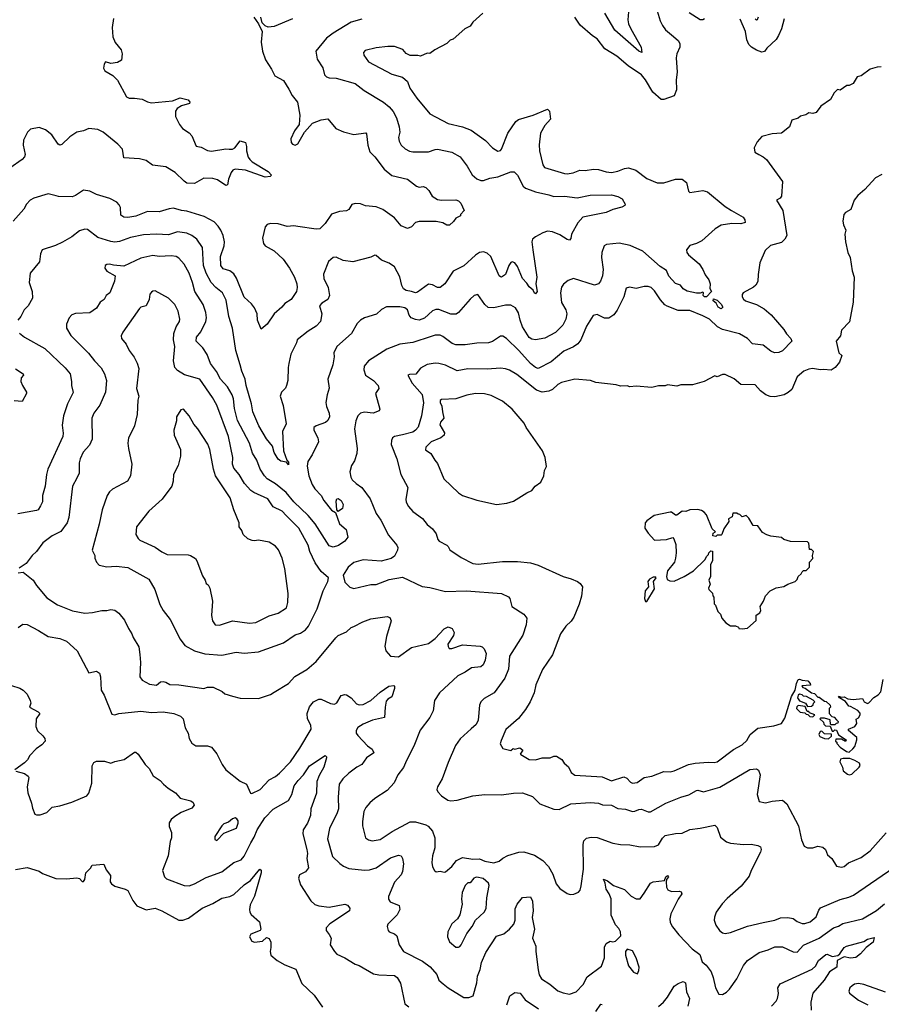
# Model space of a CAD drawing. Extents: x 1678759 to 1859541, y 384609 to 522867.
# Tile 399 of 466: x 1800937 to 1807530, y 449490 to 457026. Entities that reach past the tile are written whole.
import ezdxf

# ---------------------------------------------------------------- set-up
doc = ezdxf.new("R2010")
doc.units = 0

msp = doc.modelspace()

# ---------------------------------------------------------------- linework, layer by layer
at = {"layer": '0CON20XD'}
for points in [[(1804480, 457075), (1804403.6, 457006.4), (1804385, 456977.5), (1804343.9, 456956.1), (1804255, 456877.5), (1804231.7, 456868.3), (1804205, 456842.5), (1804113.9, 456796.1), (1804075, 456767.5), (1804055, 456770), (1804005, 456747.5), (1803983, 456753), (1803925, 456752.5), (1803895, 456767.5), (1803868.3, 456798.3), (1803805, 456821.2), (1803755, 456822), (1803665, 456810.6), (1803580, 456790), (1803568, 456775), (1803569.2, 456755), (1803605, 456704.4), (1803785, 456608.8), (1803866.1, 456586.1), (1803903.6, 456553.6), (1803922, 456502), (1803976.2, 456425), (1804074.6, 456304.6), (1804215, 456231.9), (1804325.4, 456205.4), (1804391.1, 456181.1), (1804502, 456102), (1804555, 456045.8), (1804595, 456019.2), (1804615, 456024.2), (1804625, 456036.2), (1804672.6, 456157.4), (1804732.2, 456247.8), (1804755, 456261.9), (1804865, 456294.3), (1804975, 456340), (1804990, 456325), (1804998, 456265), (1804955, 456216.2), (1804922.8, 456157.2), (1804911.4, 456068.6), (1804915, 456022.5), (1804939.4, 455915), (1804953.8, 455893.8), (1805105, 455847.9), (1805125, 455845.4), (1805173.3, 455855), (1805224.4, 455874.4), (1805265, 455870.6), (1805327.6, 455882.4), (1805365, 455880), (1805425, 455860.5), (1805465, 455855.5), (1805515, 455865.6), (1805565, 455887.5), (1805595, 455891.4), (1805651.2, 455875), (1805735, 455810), (1805815, 455777.1), (1805865, 455777.1), (1805955.5, 455804.5), (1806005, 455804.3), (1806039.3, 455779.3), (1806054.4, 455714.4), (1806064.3, 455704.3), (1806165, 455717.8), (1806199.4, 455709.4), (1806336, 455595), (1806382.5, 455565), (1806471.9, 455515), (1806486.7, 455495), (1806487.1, 455472.9), (1806456.2, 455463.8), (1806385, 455466.7), (1806305, 455453.8), (1806259.4, 455425), (1806157.6, 455332.4), (1806115, 455311.8), (1806065, 455297.8), (1806040, 455265), (1806043.1, 455243.1), (1806054.2, 455225), (1806136.5, 455156.5), (1806164.3, 455115), (1806182.5, 455072.5), (1806210, 455035), (1806221.2, 455005), (1806218.3, 454968.3), (1806230, 454945), (1806192.5, 454905), (1806177.5, 454905), (1806167.5, 454915), (1806170, 454935), (1806165, 454940), (1806145, 454932.5), (1806116, 454934), (1806045, 454948.6), (1806013.8, 454965), (1805993.3, 454993.3), (1805955, 455005.7), (1805905, 455061.9), (1805885.7, 455105.7), (1805837.2, 455137.2), (1805705.7, 455255)], [(1805814.2, 457095), (1805837.6, 457017.6), (1805855, 456981.2), (1805877.9, 456947.9), (1805925, 456911.2), (1805975, 456866.7), (1805988.8, 456845), (1805987.5, 456815), (1805964.7, 456765.3), (1805959.5, 456735), (1805969.1, 456625), (1805960.6, 456565), (1805962.1, 456487.9), (1805945, 456444.2), (1805865, 456415.6), (1805845, 456414.3), (1805781.4, 456471.4), (1805725.5, 456565), (1805695, 456604.4), (1805592.7, 456672.7), (1805505, 456745.8), (1805415, 456802), (1805355, 456880), (1805321.2, 456901.2), (1805226, 456985), (1805184.2, 457045)], [(1805594.6, 457085), (1805590.8, 457025), (1805595.4, 456995), (1805613.2, 456955), (1805692, 456815), (1805697.5, 456775), (1805675, 456784.3), (1805491.1, 456945), (1805415.3, 457075.2)], [(1806176.2, 457033.8), (1806165, 457025.8), (1806145, 457025.7), (1806058.7, 457078.7)], [(1801655.5, 457034.5), (1801645.5, 456965), (1801649.4, 456895), (1801668.3, 456851.7), (1801713.8, 456795), (1801722.5, 456765), (1801716.7, 456715), (1801685, 456697.5), (1801635, 456690), (1801595, 456702.5), (1801582.5, 456685), (1801577.5, 456655), (1801587.5, 456635), (1801649.1, 456599.1), (1801685, 456564), (1801755, 456434.3), (1801775, 456424.5), (1801815, 456426.2), (1801875, 456417.1), (1801916.3, 456396.3), (1801945, 456390), (1802105.5, 456404.5), (1802165, 456428), (1802225, 456412.5), (1802240, 456395), (1802237.5, 456385), (1802175, 456366), (1802141.2, 456345), (1802130, 456325), (1802129.2, 456285), (1802158.9, 456225), (1802184, 456194), (1802235, 456160), (1802255, 456138), (1802288.6, 456058.6), (1802325, 456049.4), (1802375, 456025.6), (1802405, 456020.6), (1802515, 456037.1), (1802540, 456035), (1802565.8, 456034.2), (1802584.1, 456045.9), (1802625, 456100), (1802666.2, 456086.2), (1802673.8, 456055), (1802671.7, 456021.7), (1802686.2, 455975), (1802698.8, 455955), (1802715, 455938), (1802838.8, 455865), (1802863.3, 455835), (1802853.9, 455826.1), (1802815, 455820), (1802664.1, 455874.1), (1802585, 455882), (1802567, 455873), (1802554.3, 455855.7), (1802534.3, 455805.7), (1802527.7, 455762.3), (1802515, 455757.5), (1802451.2, 455801.2), (1802415, 455810.8), (1802345, 455812), (1802275, 455772.5), (1802215, 455776), (1802195, 455788.8), (1802127.6, 455857.6), (1802055, 455898.5), (1801953, 455913), (1801905, 455947.1), (1801855, 455961.4), (1801735, 455967.5), (1801724, 456035), (1801687.5, 456072.5), (1801575, 456164.2), (1801534.2, 456185.8), (1801465, 456194.2), (1801425, 456176), (1801375, 456164), (1801319.7, 456130.3), (1801259.5, 456070.5), (1801245, 456066.7), (1801232.7, 456072.7), (1801182, 456145), (1801135, 456184.2), (1801085, 456200.8), (1801020.9, 456189.1), (1800996, 456165), (1800966, 456105), (1800962.5, 456065), (1800978.8, 455995), (1800975, 455977.5), (1800956.7, 455955), (1800861.5, 455888.5)], [(1802730, 457045), (1802764, 456994), (1802792, 456935), (1802783.8, 456855), (1802796, 456785), (1802818.3, 456718.3), (1802865, 456646.7), (1802888.8, 456595), (1802955, 456561.2), (1802995.6, 456495), (1803022.9, 456445), (1803061.9, 456395), (1803080.8, 456295), (1803076.7, 456225), (1803038.8, 456175), (1803012, 456115), (1803014, 456085), (1803025, 456073.3), (1803045, 456066.7), (1803065, 456076.7), (1803115.9, 456164.1), (1803177, 456233), (1803245, 456260), (1803295, 456266), (1803355, 456193.3), (1803415, 456168), (1803495, 456148.1), (1803585, 456160), (1803591.2, 456151.2), (1803600, 456065), (1803617.5, 456015), (1803655.4, 455975.4), (1803725, 455881.9), (1803785, 455832.7), (1803904.5, 455804.5), (1803972.4, 455752.4), (1803995, 455744.2), (1804025, 455748.8), (1804045, 455742), (1804068, 455718), (1804092.5, 455675), (1804135, 455649.2), (1804165, 455644.3), (1804275, 455647.1), (1804295, 455638.8), (1804312.3, 455622.3), (1804338.8, 455565), (1804310, 455535), (1804310, 455525), (1804275, 455507.5), (1804257.7, 455482.3), (1804225, 455453.8), (1804205, 455453.8), (1804175, 455472), (1804125, 455480.8), (1803995, 455481.9), (1803965, 455472.9), (1803935, 455440), (1803905, 455427.5), (1803855, 455448.8), (1803805, 455510), (1803715, 455573.6), (1803665, 455592.5), (1803582.5, 455602.5), (1803544.2, 455615.8), (1803505, 455620), (1803479.2, 455610.8), (1803455, 455574), (1803437.6, 455562.4), (1803385, 455558.8), (1803323.2, 455536.8), (1803275, 455466), (1803233.7, 455426.3), (1803205, 455422.2), (1803065, 455442), (1803035, 455448), (1802982.7, 455442.7), (1802915, 455464), (1802855, 455466.7), (1802831.7, 455458.3), (1802815, 455440), (1802796, 455355), (1802801.7, 455311.7), (1802816.7, 455295), (1802885, 455256), (1802953, 455193), (1803002.9, 455125), (1803041.1, 455055), (1803057.3, 455005), (1803059.5, 454975), (1803055.6, 454945), (1803015, 454884), (1802965, 454853.8), (1802944, 454825), (1802885, 454773.8), (1802830, 454695), (1802785, 454657.5), (1802756, 454726), (1802754.6, 454775), (1802735, 454820), (1802711.7, 454851.7), (1802655, 454902), (1802596.9, 455046.9), (1802575, 455081.9), (1802544.6, 455104.6), (1802495, 455117.8), (1802476.4, 455145), (1802474.5, 455214.5), (1802502.5, 455295), (1802505.4, 455325), (1802492.9, 455375), (1802475, 455415.8), (1802456.4, 455446.4), (1802425, 455477.8), (1802349.1, 455519.1), (1802215, 455561.5), (1802175, 455565.5), (1802115, 455582.5), (1802080.9, 455579.1), (1802003.8, 455556.2), (1801915, 455558.5), (1801825, 455522.7), (1801765, 455512.7), (1801735, 455514.4), (1801710.6, 455530.6), (1801708.3, 455588.3), (1801699.1, 455609.1), (1801679.3, 455629.3), (1801626.2, 455656.2), (1801525, 455689.1), (1801475, 455713.1), (1801425, 455722), (1801365, 455680), (1801339.1, 455670.9), (1801235, 455672.5), (1801215, 455678), (1801155, 455692), (1801045, 455658.8), (1801017.5, 455645), (1800990, 455615), (1800968, 455575), (1800886.9, 455485)], [(1803025, 457031.8), (1802885, 456973.3), (1802838.1, 456968.1), (1802815, 456978), (1802792.5, 457002.5), (1802781.1, 457045)], [(1803555, 457030.6), (1803473.1, 457006.9), (1803336, 456924), (1803285, 456885.6), (1803202, 456785), (1803214.4, 456724.4), (1803256.8, 456656.8), (1803270, 456605), (1803285, 456588), (1803305, 456580), (1803357.6, 456577.6), (1803505, 456536.7), (1803572, 456485), (1803720, 456395), (1803765, 456358.1), (1803795, 456322.9), (1803820.5, 456275), (1803841.9, 456205), (1803845.6, 456165), (1803835.7, 456125), (1803841.4, 456095), (1803855.8, 456065), (1803886.8, 456036.8), (1803920.3, 456020.3), (1803945, 456015.6), (1804065, 456013.3), (1804115, 456033.6), (1804135, 456035.5), (1804242.8, 456012.8), (1804306.9, 455976.9), (1804361.4, 455905), (1804398.9, 455838.9), (1804435, 455808.6), (1804465, 455795.6), (1804485, 455795.6), (1804535, 455813.6), (1804596.5, 455823.5), (1804695, 455862.2), (1804721.3, 455861.3), (1804746.6, 455836.6), (1804790.5, 455750.5), (1804806.6, 455736.6), (1804844, 455724)], [(1806786.4, 457033.6), (1806765.6, 456955), (1806744.5, 456905), (1806726.5, 456873.5), (1806655, 456809.1), (1806635, 456781.5), (1806615, 456778.5), (1806575, 456791.9), (1806535.4, 456815), (1806517.3, 456835), (1806501.5, 456871.5), (1806490, 456935), (1806450.8, 457030.9)], [(1806588.5, 457045), (1806581.2, 457025), (1806575, 457021.9), (1806565, 457032.9)], [(1807530, 456665), (1807497, 456663), (1807445, 456647.5), (1807375, 456597.5), (1807345, 456587.5), (1807315, 456537.5), (1807285, 456522.5), (1807265, 456522.5), (1807215, 456487.5), (1807195, 456492.5), (1807170, 456465), (1807141.2, 456415), (1807067.5, 456365), (1807032.5, 456315), (1807005, 456308.8), (1806975, 456312.5), (1806951.7, 456298.3), (1806912.3, 456287.7), (1806895, 456273.3), (1806845, 456257.5), (1806827.5, 456205), (1806765, 456157.5), (1806695, 456153.3), (1806615, 456132.5), (1806579.5, 456090.5), (1806556, 456045), (1806561.7, 456011.7), (1806592.9, 455992.9), (1806625, 455977.5), (1806652.5, 455955), (1806775, 455787.5), (1806765.6, 455674.4), (1806755, 455658.8), (1806727.5, 455645), (1806775.8, 455565), (1806806.7, 455375), (1806792.9, 455345), (1806765, 455320), (1806681.3, 455298.7), (1806640.2, 455259.8), (1806601.1, 455165), (1806586.9, 455075), (1806585, 455022.5), (1806568.8, 454995), (1806551.1, 454978.9), (1806472.5, 454935), (1806465, 454922.5), (1806464.4, 454905), (1806475, 454887.1), (1806492, 454875), (1806575, 454847.3), (1806632.6, 454812.6), (1806686.1, 454766.1), (1806785, 454653.8), (1806805, 454621.2), (1806838.8, 454585), (1806846, 454565), (1806775, 454492.5), (1806745, 454477.5), (1806713.6, 454476.4), (1806685, 454489.4), (1806625, 454534.6), (1806545, 454544.4), (1806505.7, 454585), (1806445, 454621.8), (1806313.7, 454653.7), (1806276.2, 454676.2), (1806215, 454733.5), (1806165, 454760), (1806065, 454799.1), (1805975, 454800), (1805892.4, 454832.4), (1805874, 454844), (1805840.5, 454880.5), (1805795, 454950), (1805768.8, 454975), (1805745, 454984.2), (1805715, 454984), (1805655, 454967.5), (1805602.3, 454977.7), (1805577.7, 454972.3), (1805559.4, 454905), (1805508.3, 454801.7), (1805484, 454766), (1805445, 454741.1), (1805412.2, 454742.2), (1805355, 454768.6), (1805325, 454762), (1805275, 454679.2), (1805231.5, 454575), (1805207.3, 454545), (1805175, 454521.2), (1805101.7, 454488.3), (1805005, 454406.4), (1804905, 454357.1), (1804885, 454363.6), (1804845, 454393.8), (1804756.2, 454495), (1804661.4, 454585), (1804635, 454602.5), (1804615, 454602.5), (1804555, 454562.9), (1804525, 454551.9), (1804435, 454548.9), (1804345, 454536.5), (1804275, 454538.5), (1804246.7, 454546.7), (1804175, 454602.2), (1804155, 454611.1), (1804115, 454611.1), (1804085, 454601.2)], [(1807535, 455840), (1807484.3, 455815.7), (1807403.8, 455725), (1807350.3, 455679.7), (1807322, 455645), (1807296, 455574), (1807255, 455550), (1807243.3, 455535), (1807236.2, 455485), (1807241.2, 455455), (1807258, 455415), (1807250, 455385), (1807256.7, 455325), (1807274.3, 455244.3), (1807291.2, 455205), (1807306.2, 455105), (1807322, 455055), (1807314, 454865), (1807285.9, 454714.1), (1807225, 454650), (1807217.5, 454605), (1807183.6, 454566.4), (1807204, 454475), (1807226.7, 454455), (1807210, 454405), (1807176.3, 454363.7), (1807145, 454342.5), (1807087.7, 454347.7), (1807065, 454345.8), (1807004.2, 454355.8), (1806975, 454351.2), (1806937.5, 454335), (1806886.4, 454293.6), (1806844.2, 454195.8), (1806817.9, 454172.1), (1806786.4, 454153.6), (1806715, 454139.5), (1806680.6, 454140.6), (1806645.6, 454155.6), (1806606.1, 454186.1), (1806565, 454230), (1806455, 454233.3), (1806405, 454277.5), (1806335, 454310), (1806315, 454310), (1806275, 454292.5), (1806255, 454300), (1806173.6, 454256.4), (1806085, 454230), (1805995, 454230), (1805965, 454220), (1805895, 454230), (1805875, 454223.3), (1805825, 454223.3), (1805775, 454210), (1805655, 454220), (1805605, 454216.7), (1805585, 454223.3), (1805535, 454220), (1805500.7, 454230.7), (1805345, 454250), (1805303.6, 454263.6), (1805185, 454274), (1805082.1, 454247.9), (1805055, 454232.5), (1805013.9, 454196.1), (1804985, 454183.1), (1804936, 454176), (1804890.6, 454190.6), (1804741.3, 454311.3), (1804685, 454343.3), (1804655, 454353.3), (1804615, 454357.8), (1804515, 454350), (1804365, 454352.7), (1804285, 454339.6), (1804195, 454381.1), (1804144.3, 454395.7), (1804115, 454397.1), (1804055, 454385.6), (1804005, 454359.4), (1803967.4, 454312.6), (1803918.8, 454311.2), (1803907.5, 454305), (1803939.5, 454245), (1804017.1, 454157.1), (1804026.6, 454093.4), (1804010.9, 453995), (1803985, 453906.2), (1803967, 453883), (1803945, 453869.4), (1803865, 453848.5), (1803805, 453835.5), (1803790, 453825), (1803781.4, 453805), (1803779.4, 453775), (1803821.9, 453665), (1803854.5, 453544.5), (1803906, 453445), (1803892, 453355), (1803895, 453332.5), (1803910.9, 453300.9), (1803945, 453261.2), (1804018.3, 453208.3), (1804055, 453161.2), (1804095, 453128.8), (1804125, 453090), (1804137, 453047), (1804146.2, 453035), (1804204.3, 453004.3), (1804216, 452995), (1804228.8, 452968.8), (1804315, 452908.8), (1804404.4, 452864.4), (1804445, 452858.6), (1804631.3, 452878.7), (1804745, 452878.1), (1804845, 452868.9), (1804905, 452850.6), (1805094.5, 452764.5), (1805157.5, 452747.5), (1805205.5, 452725.5), (1805225, 452711.2), (1805244, 452685), (1805236.6, 452613.4), (1805218.7, 452551.3), (1805177.9, 452452.1), (1805157, 452423), (1805116, 452385), (1805075.8, 452325), (1805012.9, 452165), (1804936.9, 452053.1), (1804887.5, 451935), (1804872.5, 451875), (1804844.3, 451805), (1804807.1, 451745), (1804753.7, 451676.3), (1804657, 451593), (1804622.3, 451507.7), (1804613.9, 451483.9), (1804635, 451447.5), (1804695, 451432.5), (1804713.6, 451446.4), (1804725, 451442.5), (1804765, 451452.5), (1804787.5, 451435), (1804767.5, 451405), (1804770.7, 451400.7), (1804835, 451363.3), (1804885, 451360), (1804934.1, 451375.9), (1804995, 451376.2), (1805025, 451390), (1805045, 451390), (1805085, 451363.3), (1805103.8, 451335), (1805136.8, 451306.8), (1805157.5, 451265), (1805185, 451243.1), (1805395, 451230.8), (1805465, 451200.8), (1805558.7, 451231.3), (1805581.7, 451221.7), (1805609.9, 451189.9), (1805625, 451181.3), (1805662.3, 451187.7), (1805715, 451225.6), (1805773.6, 451236.4), (1805865, 451270.6), (1805915, 451270), (1805945, 451276.4), (1806055, 451325.3), (1806105, 451335.3), (1806205, 451342), (1806249.8, 451340.2), (1806274.5, 451345.5), (1806399.3, 451440.7), (1806466.2, 451475), (1806500.5, 451509.5), (1806526.2, 451555), (1806585, 451603.8), (1806707.7, 451622.3), (1806765, 451640), (1806790.6, 451679.4), (1806843.8, 451845), (1806870, 451895), (1806880, 451945), (1806895, 451976), (1806905, 451978.8), (1806925, 451970), (1806966.7, 451965), (1806986.7, 451945), (1806987, 451933), (1806921.7, 451928.3), (1806930, 451915), (1806948.3, 451908.3), (1806995, 451872.5), (1807018.3, 451868.3), (1807045, 451840), (1807055, 451840), (1807095, 451810), (1807108.3, 451808.3), (1807138.3, 451778.3), (1807140, 451765), (1807130, 451755), (1807130, 451715), (1807151.7, 451691.7), (1807168.3, 451688.3), (1807188.3, 451668.3), (1807200, 451655), (1807198.3, 451641.7), (1807185, 451640), (1807175, 451630), (1807145, 451630), (1807140, 451635), (1807138.3, 451668.3), (1807095, 451680), (1807065, 451680), (1807060, 451675), (1807088.3, 451648.3), (1807090, 451635), (1807101.7, 451621.7), (1807138.3, 451618.3), (1807155, 451580), (1807165, 451580), (1807175, 451590), (1807188.3, 451588.3), (1807201.7, 451551.7), (1807260, 451515), (1807255, 451502.5), (1807225, 451520), (1807181.7, 451518.3), (1807180, 451505), (1807190, 451495), (1807190, 451485), (1807215, 451457.5), (1807262.5, 451425), (1807285, 451420), (1807312.5, 451445), (1807326.2, 451463.8), (1807342.5, 451515), (1807341.7, 451531.7), (1807280, 451585), (1807280, 451595), (1807327.5, 451615), (1807341.7, 451638.3), (1807338.3, 451671.7), (1807356.4, 451683.6), (1807367.5, 451705), (1807367, 451717), (1807349.3, 451739.3), (1807295, 451770), (1807281.7, 451771.7), (1807256.7, 451806.7), (1807210, 451835), (1807202.5, 451847.5), (1807225, 451840), (1807245, 451842.5), (1807275, 451827.5), (1807315, 451822.5), (1807385, 451830), (1807400, 451805), (1807425, 451792.5), (1807435, 451797.5), (1807471.7, 451838.3), (1807505, 451857.5), (1807525, 451882.5), (1807544, 451975)], [(1804844, 455724), (1804885, 455707.5), (1804985, 455686.7), (1805025, 455672.2), (1805105, 455676.4), (1805202.6, 455662.6), (1805303.2, 455683.2), (1805465, 455684.5), (1805512.8, 455672.8), (1805546.2, 455655), (1805568.8, 455615), (1805566.7, 455605), (1805545, 455591.2), (1805476.6, 455573.4), (1805425, 455551.4), (1805245.6, 455514.4), (1805207.9, 455472.1), (1805158.8, 455385), (1805155, 455350), (1805145, 455338.8), (1805125, 455342.9), (1805069.1, 455379.1), (1805015, 455402.7), (1804975, 455407.5), (1804938.8, 455395), (1804883.8, 455365), (1804861.2, 455345), (1804857.1, 455325), (1804864.6, 455264.6), (1804893.3, 455055), (1804885.8, 455005), (1804895.7, 454945), (1804885, 454927.5), (1804875, 454932.5), (1804866.7, 454955), (1804835, 454982), (1804818.8, 455008.8), (1804784.5, 455045), (1804745.9, 455135.9), (1804725, 455164.2), (1804705, 455172.5), (1804695, 455167.5), (1804680, 455145), (1804653.4, 455076.6), (1804625, 455056.2), (1804615, 455058), (1804605, 455066.2), (1804542.3, 455212.3), (1804515, 455240), (1804485, 455249.1), (1804456.7, 455243.3), (1804425.3, 455224.7), (1804335, 455142.5), (1804255, 455101.4), (1804190.8, 455005), (1804155, 454977.1), (1804135, 454975.7), (1804095, 454997.8), (1804065, 455001.5), (1803980.6, 454939.4), (1803965, 454935.7), (1803936.2, 454946.2), (1803895, 454952.2), (1803874.4, 454965), (1803860.8, 454990.8), (1803845, 455056.7), (1803804, 455135), (1803765, 455162.9), (1803705, 455185.8), (1803665, 455220), (1803655, 455223.3), (1803625, 455208), (1803485, 455172.2), (1803411.7, 455181.7), (1803359.3, 455209.3), (1803335, 455206.7), (1803300, 455175), (1803262.4, 455077.6), (1803265.6, 455045), (1803296.9, 454976.9), (1803307.7, 454915), (1803295.3, 454884.7), (1803248, 454855), (1803232, 454835), (1803250, 454775), (1803238.6, 454715), (1803205, 454679.2), (1803145, 454642.5), (1803060, 454575), (1803055, 454553.3), (1803011.5, 454465), (1802997.3, 454395), (1802991.2, 454365), (1802988.6, 454265), (1802978.6, 454225), (1802970, 454205), (1802940, 454175), (1802931.4, 454145), (1802952.2, 454072.2), (1802977, 453933), (1802948.9, 453875), (1802956, 453725), (1802980, 453655), (1802995, 453640), (1802995, 453620), (1802978.3, 453638.3), (1802935, 453646.2), (1802915, 453662.9), (1802885, 453714.3), (1802871, 453761), (1802825, 453817.1), (1802766.6, 453916.6), (1802720.8, 454025), (1802711.6, 454085), (1802670.5, 454225), (1802662, 454275), (1802637.3, 454335), (1802625.3, 454385.3), (1802590, 454495), (1802565.5, 454665), (1802537.7, 454755), (1802518.1, 454878.1), (1802488.9, 454935), (1802436.9, 454975), (1802403.1, 455015), (1802364.8, 455084.8), (1802344.7, 455145), (1802335, 455283.3), (1802291.9, 455345), (1802255, 455373.3), (1802215, 455391.8), (1802145, 455401.5), (1802075, 455379.2), (1801984.6, 455385.4), (1801885, 455379.6), (1801785, 455357.9), (1801701.5, 455328.5), (1801665, 455322.9), (1801635, 455328.2), (1801535, 455359.6), (1801455, 455420.6), (1801435, 455421.4), (1801395, 455410), (1801335, 455363.1), (1801265, 455324), (1801211.7, 455298.3), (1801110, 455265), (1801096.2, 455235), (1801088.3, 455171.7), (1801016.2, 455085), (1801010.8, 455015), (1801032, 454945), (1801034, 454895), (1801002.5, 454835), (1800971.4, 454805), (1800946, 454755), (1800923.2, 454726.8)], [(1805705.7, 455255), (1805607.4, 455297.4), (1805525, 455314.4), (1805426, 455306), (1805408.8, 455295), (1805391.4, 455245), (1805389.4, 455205), (1805402.2, 455115), (1805396.5, 455065), (1805382.5, 455025), (1805365, 455004.2), (1805335, 454993.3), (1805174.3, 455045.7), (1805135, 455029.2), (1805098.3, 455001.7), (1805082.4, 454977.6), (1805074.3, 454935), (1805082.6, 454862.6), (1805115.4, 454805.4), (1805124.4, 454775), (1805116.2, 454735), (1805091.9, 454688.1), (1805037.5, 454632.5), (1804955, 454587.5), (1804885, 454574.5), (1804855, 454580.5), (1804835, 454594.4), (1804785.4, 454675), (1804766.2, 454725), (1804753.5, 454783.5), (1804730.7, 454820.7), (1804695, 454841.9), (1804655, 454840.9), (1804565, 454819.6), (1804522.6, 454822.6), (1804495.3, 454845.3), (1804443.6, 454923.6), (1804415.8, 454914.2), (1804385, 454888), (1804295, 454785.8), (1804277.3, 454772.7), (1804235, 454772.7), (1804145, 454807.1), (1804121.4, 454808.6), (1804095, 454797.8), (1804035, 454741.8), (1803995, 454726.9), (1803965, 454730), (1803931.9, 454745), (1803917.9, 454765), (1803905.5, 454805), (1803885, 454821.1), (1803845, 454828.5), (1803745, 454828), (1803705, 454806.7), (1803667.7, 454772.3), (1803575, 454743.3), (1803545, 454726.2), (1803520.3, 454699.7), (1803477.1, 454622.9), (1803365, 454525.8), (1803340, 454475), (1803342.2, 454445), (1803334.4, 454385), (1803294, 454275), (1803304, 454205), (1803289.2, 454155), (1803280.8, 454095), (1803284.2, 454065), (1803304, 454015), (1803306.9, 453985), (1803295, 453958), (1803277.7, 453942.3), (1803205, 453918.1), (1803188, 453905), (1803187.1, 453885), (1803219.4, 453825), (1803223.1, 453795), (1803175.8, 453694.2), (1803143.1, 453645), (1803137.6, 453607.6), (1803148.5, 453535), (1803175, 453469.2), (1803196.1, 453436.1), (1803244, 453384), (1803264.4, 453345), (1803321.8, 453271.8), (1803353.6, 453253.6), (1803385, 453166.9), (1803435.8, 453125), (1803449.2, 453065), (1803425.6, 453035), (1803377.3, 453002.7), (1803335, 452987.5), (1803305, 452997.8), (1803196.8, 453166.8), (1803145, 453230), (1803035.3, 453335), (1802976, 453406), (1802895, 453472.8), (1802831.7, 453511.7), (1802809.6, 453535), (1802776.9, 453585), (1802752.9, 453655), (1802719.1, 453709.1), (1802695.4, 453785), (1802605, 453959.2), (1802581.3, 454051.3), (1802573.5, 454123.5), (1802563.8, 454155), (1802526.5, 454215), (1802473.5, 454275), (1802443.6, 454333.6), (1802397.5, 454395), (1802372.4, 454462.4), (1802339.4, 454515), (1802287.5, 454565), (1802290.8, 454595), (1802323.8, 454636.2), (1802361.5, 454715), (1802366.4, 454745), (1802360.9, 454785), (1802342.2, 454845), (1802276.2, 454945), (1802260.4, 455015), (1802232.9, 455085), (1802195, 455154.2), (1802155, 455201.4), (1802135, 455212.5), (1802095, 455219.5), (1802005, 455213.5), (1801955, 455220), (1801865, 455199.5), (1801735, 455140), (1801655, 455147.1), (1801625, 455155.8), (1801605, 455153.3), (1801590, 455145), (1801587.5, 455125), (1801605, 455100), (1801667.5, 455065), (1801663.8, 455025), (1801626.7, 454935), (1801600, 454915), (1801582.5, 454885), (1801553.8, 454865), (1801525, 454818.8), (1801475, 454783.3), (1801365, 454776.2), (1801335, 454766), (1801315.8, 454744.2), (1801295.8, 454695), (1801296, 454665), (1801328.3, 454608.3), (1801464.5, 454474.5), (1801510, 454415), (1801561.7, 454361.7), (1801585.8, 454315), (1801601.4, 454265), (1801594.4, 454175), (1801551.1, 454075), (1801505.7, 454015), (1801488.9, 453975), (1801492.2, 453815), (1801470.4, 453769.6), (1801423.1, 453715), (1801400, 453665), (1801393.1, 453635), (1801391.5, 453555), (1801375, 453516.2), (1801340, 453455), (1801313.1, 453215), (1801300.8, 453175), (1801252, 453108), (1801186.2, 453075), (1801115, 453022), (1801065.4, 452954.6), (1801032.5, 452925), (1800985.6, 452864.4), (1800933, 452827)], [(1802485, 452163.3), (1802594.3, 452184.3), (1802655, 452177.5), (1802765, 452186.9), (1802955, 452255.7), (1803045, 452317.8), (1803085, 452330.6), (1803123.6, 452356.4), (1803147.1, 452385), (1803212.3, 452517.7), (1803260, 452655), (1803295.8, 452725), (1803300, 452755), (1803245, 452802.9), (1803197.7, 452867.7), (1803158.2, 452955), (1803143.8, 453005), (1803072.7, 453135), (1802975, 453231.5), (1802944.7, 453264.7), (1802877.5, 453297.5), (1802835, 453358.9), (1802727.7, 453407.7), (1802705, 453423.5), (1802658.5, 453475), (1802615.5, 453545), (1802575, 453594.2), (1802566.4, 453625), (1802567.5, 453675), (1802535.4, 453835), (1802446.2, 454075), (1802413.7, 454133.6), (1802315, 454273.5), (1802197.8, 454307.8), (1802145, 454342.1), (1802125, 454364.4), (1802114.6, 454415), (1802125.2, 454525), (1802114.2, 454575), (1802116.7, 454625), (1802133.6, 454675), (1802159.1, 454715), (1802162.7, 454735), (1802148.9, 454795), (1802123.8, 454845), (1802076.7, 454895), (1801975, 454950), (1801955, 454948.8), (1801945, 454940), (1801934.2, 454925), (1801928.6, 454885), (1801905, 454836.7), (1801865, 454825.8), (1801855, 454816), (1801725.8, 454635), (1801714.3, 454605), (1801715.8, 454585), (1801753.1, 454543.1), (1801775.6, 454495), (1801814.1, 454444.1), (1801837, 454397), (1801847.7, 454355), (1801832.1, 454202.1), (1801848.1, 454145), (1801840, 454115), (1801835.7, 454005), (1801815, 453917.5), (1801785, 453853.8), (1801770.8, 453825), (1801765.8, 453785), (1801769.2, 453745), (1801795.8, 453625), (1801784.2, 453535), (1801762, 453495), (1801648.3, 453431.7), (1801625, 453412), (1801605.8, 453385), (1801568.1, 453275), (1801546.4, 453163.6), (1801490.8, 452965), (1801512, 452925), (1801512.5, 452905), (1801524, 452875), (1801545, 452851.2), (1801605, 452839.4), (1801675, 452843.1), (1801765, 452832), (1801925, 452742.5), (1801970.8, 452665), (1802009.1, 452549.1), (1802034, 452505), (1802088.6, 452435), (1802164.2, 452285), (1802201.2, 452235), (1802275, 452194.4), (1802353, 452173), (1802485, 452163.3)], [(1806305, 454813.1), (1806282.5, 454825), (1806267.5, 454857.5), (1806242.5, 454875), (1806245, 454890), (1806275, 454880), (1806305, 454848.8), (1806317.5, 454825), (1806305, 454813.1)], [(1800936.8, 454626.8), (1800973.8, 454595), (1801128.3, 454508.3), (1801285, 454361.9), (1801324.1, 454314.1), (1801333, 454257), (1801333.6, 454225), (1801347.2, 454172.8), (1801303.9, 454086.1), (1801273.1, 453995), (1801262.8, 453922.8), (1801270.3, 453860.3), (1801267.5, 453835), (1801151.4, 453585), (1801141.4, 453545), (1801133.1, 453455), (1801110.8, 453385), (1801110.8, 453335), (1801096.9, 453305), (1801077.5, 453275), (1801065, 453268.1), (1800923.3, 453245)], [(1804085, 454601.2), (1803945, 454555.6), (1803846.4, 454543.6), (1803745.4, 454504.6), (1803605, 454414.3), (1803574.2, 454375), (1803569.2, 454345), (1803584.2, 454305), (1803645, 454264.3), (1803680.8, 454225), (1803685.7, 454204.3), (1803660, 454165), (1803693.8, 454045), (1803686.6, 454033.4), (1803642.5, 454015), (1803575, 454021.8), (1803545, 454015.5), (1803525.6, 453995), (1803509.5, 453955), (1803499.4, 453895), (1803518.6, 453745), (1803517.5, 453705), (1803500, 453650), (1803476.7, 453615), (1803462.5, 453565), (1803470.8, 453525), (1803481.4, 453505), (1803510.6, 453475), (1803555, 453445.5), (1803618.6, 453358.6), (1803665, 453246.2), (1803700, 453195), (1803759.8, 453079.8), (1803822.5, 453005), (1803830.8, 452985), (1803829.2, 452965), (1803805, 452918.8), (1803778.3, 452901.7), (1803702.7, 452882.7), (1803565, 452891.4), (1803495, 452872.5), (1803451.4, 452835), (1803411.2, 452775), (1803425, 452720), (1803463.4, 452683.4), (1803495, 452672.5), (1803625, 452704), (1803665, 452704), (1803765, 452741.8), (1803865, 452759.4), (1804017.8, 452687.8), (1804075, 452680), (1804195, 452649.4), (1804355, 452655.6), (1804625, 452634), (1804677.7, 452607.7), (1804686.7, 452595), (1804702.5, 452535), (1804795, 452476), (1804818.6, 452445), (1804813.1, 452395), (1804786.5, 452315), (1804684.5, 452155), (1804676.9, 452055), (1804650, 451985), (1804566.6, 451873.4), (1804490.3, 451829.7), (1804464.5, 451805.5), (1804455, 451780), (1804444.3, 451665), (1804428.9, 451631.1), (1804392.7, 451597.3), (1804308.6, 451521.4), (1804270.6, 451469.4), (1804215, 451340), (1804170.6, 451215), (1804134, 451155), (1804130, 451135), (1804136, 451115), (1804165, 451084.2), (1804212.4, 451052.4), (1804235, 451047.1), (1804285, 451051.4), (1804403.6, 451086.4), (1804495, 451096.5), (1804625, 451091.9), (1804715, 451105.6), (1804785, 451107.1), (1804861.2, 451081.2), (1804917.5, 451025), (1805023.9, 450983.9), (1805065, 450980), (1805155, 451024.2), (1805305, 451035.6), (1805365, 451028.1), (1805396.8, 451016.8), (1805465, 451012.9), (1805515, 450988.1), (1805572.9, 450982.9), (1805625, 450965.8), (1805645, 450967.5), (1805675, 450982), (1805695, 450982.5), (1805745, 450962.9), (1805765, 450962.5), (1805881.1, 451028.9), (1805996.7, 451075), (1806057.8, 451092.2), (1806115, 451126.2), (1806125, 451128.8), (1806170, 451115), (1806295, 451151.9), (1806525, 451285.7), (1806575, 451291.2), (1806590.8, 451280.8), (1806604.2, 451245), (1806580, 451095), (1806595, 451041.2), (1806645, 451032.9), (1806695, 451045.7), (1806775, 451052), (1806805.8, 451025), (1806896, 450855), (1806919.5, 450749.5), (1806940.5, 450700.5), (1806966.4, 450686.4), (1807005, 450686.7), (1807045, 450700), (1807083.6, 450693.6), (1807102.5, 450675), (1807117.5, 450635), (1807152.5, 450605), (1807187, 450547), (1807225, 450538.8), (1807245, 450544.2), (1807277.8, 450572.2), (1807376.1, 450613.9), (1807445.4, 450664.6), (1807567.6, 450802.4)], [(1800905, 454354.2), (1800962.5, 454315), (1800966.7, 454305), (1800947.5, 454285), (1800947, 454257), (1800957.5, 454225), (1800990, 454175), (1800990, 454165), (1800957, 454103), (1800895, 454107.5)], [(1804585, 453314.2), (1804664.2, 453325.8), (1804715, 453340), (1804816.7, 453405), (1804856.6, 453423.4), (1804882, 453455), (1804924.3, 453485.7), (1804947.5, 453535), (1804954, 453575), (1804968, 453605), (1804958, 453675), (1804936.4, 453726.4), (1804812.5, 453905), (1804797.2, 453937.2), (1804705, 454045.8), (1804632, 454105), (1804545, 454150.6), (1804493.4, 454163.4), (1804425, 454165.6), (1804357.6, 454152.4), (1804275, 454124.3), (1804165, 454118), (1804155, 454110), (1804153.3, 454096.7), (1804166.7, 454066.7), (1804172.1, 454025), (1804181.6, 453975), (1804156.7, 453945), (1804153.1, 453925), (1804186.9, 453865), (1804185.9, 453845), (1804159.5, 453825), (1804084.6, 453795.4), (1804044.5, 453755), (1804043, 453733), (1804084, 453705), (1804112.5, 453655), (1804135, 453628.8), (1804182.1, 453512.1), (1804295, 453403.8), (1804325, 453384), (1804435, 453347.5), (1804585, 453314.2)], [(1802465, 452392.9), (1802565, 452425.7), (1802695, 452406.9), (1802745, 452412.5), (1802845, 452463.5), (1802915, 452483.1), (1802978, 452525), (1802990, 452565), (1802992.5, 452635), (1802965.8, 452825), (1802944.4, 452904.4), (1802918.7, 452968.7), (1802895.6, 452995.6), (1802845.9, 453025.9), (1802765, 453043.3), (1802735, 453036.7), (1802715, 453040), (1802681.7, 453051.7), (1802647.5, 453085), (1802637.5, 453115), (1802617.5, 453145), (1802616.7, 453175), (1802575.8, 453275), (1802547.5, 453365), (1802434.6, 453535), (1802419.6, 453585), (1802390.9, 453735), (1802376.1, 453776.1), (1802301.2, 453895), (1802269.5, 453929.5), (1802233.3, 453995), (1802190, 454045), (1802170.7, 454039.3), (1802137.5, 453985), (1802136.7, 453955), (1802116, 453885), (1802118.8, 453845), (1802167.1, 453735), (1802168.1, 453685), (1802150, 453615), (1802113.3, 453545), (1802111.2, 453495), (1802101.2, 453455), (1802028, 453355), (1801925.6, 453264.4), (1801832, 453145), (1801825.8, 453085), (1801842.5, 453055), (1801856.7, 453043.3), (1801975, 452988.6), (1802025, 452951.9), (1802065, 452932.9), (1802225, 452928.8), (1802245, 452923.8), (1802281.2, 452901.2), (1802293.3, 452885), (1802335, 452770), (1802356.7, 452736.7), (1802365, 452710), (1802379.3, 452699.3), (1802392.5, 452675), (1802412.5, 452575), (1802403.8, 452465), (1802412, 452425), (1802433.3, 452395), (1802465, 452392.9)], [(1803375, 453262.5), (1803364, 453274), (1803358.8, 453341.2), (1803365, 453357.5), (1803375, 453360), (1803396.7, 453345), (1803412.5, 453315), (1803407.5, 453285), (1803375, 453262.5)], [(1806465, 452362.5), (1806505, 452367.5), (1806572.5, 452427.5), (1806573, 452467), (1806600, 452485), (1806607.5, 452505), (1806602.5, 452535), (1806627.5, 452575), (1806643, 452617), (1806680, 452655), (1806725, 452677.5), (1806785, 452687.5), (1806815, 452706.7), (1806870, 452725), (1806885, 452740), (1806892.5, 452765), (1806916.4, 452783.6), (1806925, 452800), (1806935, 452810), (1806955, 452810), (1806980, 452835), (1806980, 452875), (1807007, 452903), (1807002.5, 452925), (1807010, 452955), (1806995, 452970), (1806981.7, 452971.7), (1806975, 453020), (1806965, 453030), (1806835, 453032.5), (1806785, 453047.5), (1806765, 453062.5), (1806685, 453072.5), (1806655, 453082.5), (1806620.7, 453100.7), (1806585, 453152.5), (1806550, 453155), (1806515, 453210), (1806495, 453230), (1806465, 453220), (1806448.3, 453238.3), (1806435, 453240), (1806425, 453250), (1806395, 453250), (1806388.3, 453221.7), (1806360, 453205), (1806362.5, 453185), (1806325, 453130), (1806310, 453085), (1806305, 453080), (1806275, 453080), (1806265, 453070), (1806240, 453075), (1806243, 453097), (1806260, 453105), (1806235, 453130), (1806193.3, 453235), (1806175, 453257.5), (1806155, 453270), (1806125, 453276.2), (1806065, 453273.3), (1806035, 453261.2), (1806005, 453263.3), (1805965, 453233.3), (1805955, 453233.3), (1805925, 453256), (1805915, 453256), (1805790.7, 453230.7), (1805735, 453190), (1805723.8, 453175), (1805721.2, 453135), (1805746.7, 453095), (1805795, 453042.5), (1805885, 453047.5), (1805935, 453062.5), (1805943.6, 453053.6), (1805958.3, 453008.3), (1805961.2, 452945), (1805956.2, 452905), (1805946.7, 452875), (1805893, 452807), (1805886.2, 452765), (1805891.7, 452741.7), (1805910.7, 452730.7), (1805945, 452728.8), (1806022.5, 452765), (1806092.3, 452807.7), (1806179.3, 452890.7), (1806195, 452920), (1806208.3, 452931.7), (1806210, 452945), (1806225, 452960), (1806238.3, 452958.3), (1806237.5, 452885), (1806222.5, 452855), (1806222.5, 452765), (1806210, 452735), (1806220, 452705), (1806207.5, 452675), (1806210, 452665), (1806237, 452637), (1806240, 452615), (1806247.5, 452605), (1806250, 452555), (1806260, 452545), (1806280, 452495), (1806300, 452475), (1806310, 452445), (1806340.7, 452410.7), (1806375, 452387.5), (1806415, 452387.5), (1806436.4, 452376.4), (1806440, 452365), (1806465, 452362.5)], [(1800925, 452793.3), (1800963, 452797), (1801041.2, 452735), (1801065, 452696.2), (1801145, 452601.2), (1801227, 452547), (1801341.1, 452501.1), (1801435, 452483.3), (1801495, 452488.5), (1801565, 452504.3), (1801605, 452504), (1801635, 452511.2), (1801665, 452507.5), (1801695, 452483.3), (1801740, 452430), (1801768.9, 452365), (1801795.5, 452325.5), (1801805, 452296.7), (1801848.6, 452225), (1801857.6, 452167.6), (1801861.9, 452105), (1801856.9, 451995), (1801875, 451970), (1801929.5, 451939.5), (1801985, 451932.5), (1802015, 451957.6), (1802035, 451961.3), (1802055, 451956.4), (1802085, 451936.5), (1802155.6, 451935.6), (1802345, 451906.2), (1802375, 451916.2), (1802418.3, 451918.3), (1802487.5, 451885), (1802506.4, 451866.4), (1802565, 451848.8), (1802625, 451833.8), (1802765, 451830), (1802855, 451860.8), (1802885, 451878), (1802994.3, 451945.7), (1803042.4, 451997.6), (1803135, 452052), (1803205.7, 452114.3), (1803355, 452295.8), (1803375, 452312.9), (1803438.3, 452341.7), (1803472.5, 452375), (1803495, 452381.2), (1803562.1, 452417.9), (1803625, 452439.1), (1803748.1, 452458.1), (1803769.7, 452449.7), (1803779.2, 452425), (1803744.4, 452305), (1803730.9, 452230.9), (1803739.2, 452195), (1803775, 452154.2), (1803835, 452148.6), (1803935, 452220), (1804065, 452252.5), (1804115, 452289.4), (1804185, 452364.2), (1804215, 452379.2), (1804246.6, 452366.6), (1804260.6, 452335), (1804257.4, 452312.6), (1804213.3, 452245), (1804215, 452227.5), (1804224.3, 452214.3), (1804245, 452214.3), (1804325, 452240.5), (1804460.9, 452230.9), (1804476.6, 452226.6), (1804491.7, 452211.7), (1804506.7, 452175), (1804499.1, 452125), (1804482.4, 452087.6), (1804465, 452073.8), (1804395, 452065.4), (1804346.9, 452033.1), (1804290, 452005), (1804149.2, 451875), (1804112, 451815), (1804101.2, 451735), (1804076, 451685), (1804002.6, 451587.4), (1803954.2, 451465), (1803895.8, 451355), (1803875, 451303.3), (1803830, 451245), (1803802.9, 451185), (1803750, 451125), (1803655, 451064.4), (1803617.1, 451032.9), (1803585.8, 450995), (1803571.4, 450965), (1803559.5, 450889.5), (1803560, 450855), (1803582, 450765), (1803605, 450748.6), (1803635, 450740), (1803695, 450750), (1803788.1, 450811.9), (1803925, 450886.5), (1803965, 450885.6), (1804044.5, 450864.5), (1804063.6, 450853.6), (1804095, 450814), (1804114.5, 450765), (1804113.4, 450686.6), (1804096, 450625), (1804090.8, 450575), (1804095, 450542.5), (1804111.2, 450515), (1804125, 450504.2), (1804155, 450508), (1804185, 450500), (1804195.7, 450504.3), (1804243.3, 450545), (1804280.5, 450589.5), (1804325, 450613.3), (1804405, 450601.2), (1804455, 450603.8), (1804495, 450584.2), (1804565, 450572.5), (1804605, 450584.3), (1804635, 450608.6), (1804672.2, 450627.8), (1804755.8, 450654.2), (1804795, 450657.1), (1804875, 450631.1), (1804941.1, 450591.1), (1804984.4, 450545), (1805015.5, 450485), (1805042.6, 450412.6), (1805070, 450375), (1805126.8, 450336.8), (1805150.3, 450330.3), (1805177.3, 450332.7), (1805212.7, 450347.3), (1805225, 450363.3), (1805233.7, 450396.3), (1805251.2, 450525), (1805247.6, 450712.4), (1805255, 450741.2), (1805275, 450762), (1805309.1, 450769.1), (1805355, 450765.6), (1805475, 450723.1), (1805533.2, 450713.2), (1805605, 450710), (1805684.4, 450695.6), (1805795, 450696.9), (1805825, 450710), (1805855, 450762), (1805875, 450781.4), (1805955, 450798), (1806005, 450800), (1806065, 450828.6), (1806145, 450837.5), (1806255, 450860), (1806275, 450843.3), (1806300.2, 450770.2), (1806345, 450732.9), (1806375, 450723.1), (1806475, 450713.1), (1806535, 450715.8), (1806585, 450706), (1806606.7, 450695), (1806611.2, 450675), (1806606, 450655), (1806534, 450515), (1806519.7, 450470.3), (1806458.8, 450395), (1806350.2, 450299.8), (1806312.2, 450257.8), (1806267.5, 450195), (1806253, 450157), (1806252, 450135), (1806264.4, 450094.4), (1806292, 450055), (1806315, 450037.5), (1806335, 450032.5), (1806375, 450039.4), (1806505, 450088.1), (1806626, 450116), (1806715.4, 450134.6), (1806759.1, 450150.9), (1806815, 450154.4), (1806855, 450145.6), (1806885, 450123.1), (1806925, 450109.5), (1806945, 450109.1), (1806985, 450120.9), (1807030.5, 450159.5), (1807050.9, 450209.1), (1807065, 450227.5), (1807215, 450292.9), (1807281.2, 450308.8), (1807316, 450324), (1807625, 450536.9)], [(1805725, 452572.5), (1805735, 452573.3), (1805795, 452670), (1805787.5, 452725), (1805807, 452753), (1805805, 452760), (1805785, 452760), (1805755, 452742.5), (1805742.5, 452725), (1805747.5, 452685), (1805723.3, 452655), (1805717.5, 452595), (1805725, 452572.5)], [(1800926.2, 452373.8), (1800960.3, 452399.7), (1800995, 452396), (1801081.3, 452351.3), (1801155, 452304.2), (1801245, 452288.9), (1801295, 452269.2), (1801378, 452195), (1801446, 452066), (1801465, 452027.5), (1801525, 452038.8), (1801548.8, 452025), (1801555.7, 451995.7), (1801560, 451895), (1801583.8, 451855), (1801641.7, 451711.7), (1801665, 451706), (1801695, 451714.4), (1801865, 451733.5), (1801945, 451723.1), (1802035, 451727.3), (1802116.4, 451716.4), (1802166.4, 451696.4), (1802187.1, 451675), (1802204.4, 451605), (1802225.7, 451565), (1802233.1, 451523.1), (1802255, 451488.8), (1802285, 451468), (1802375, 451468.1), (1802405, 451457.5), (1802445, 451408), (1802485.6, 451325), (1802514.5, 451284.5), (1802625, 451198.6), (1802673.8, 451175), (1802703.3, 451105), (1802713.6, 451103.6), (1802776.2, 451135), (1802845, 451208), (1802895.4, 451234.6), (1802925, 451260), (1803008.5, 451345), (1803080.7, 451449.3), (1803166.7, 451595), (1803165.6, 451625), (1803139.4, 451675), (1803137.9, 451715), (1803154.2, 451765.8), (1803185, 451805.6), (1803225, 451825.6), (1803245, 451825.6), (1803315, 451792.5), (1803345, 451786), (1803365, 451798), (1803397.7, 451852.3), (1803425, 451860.2), (1803438.1, 451858.1), (1803473.6, 451835), (1803515, 451789.1), (1803535, 451782.5), (1803565, 451783.8), (1803625, 451814.5), (1803695, 451879.4), (1803762.5, 451925), (1803799.5, 451929.5), (1803806.2, 451925), (1803805.7, 451905.7), (1803785, 451843.8), (1803754.4, 451825.6), (1803741.2, 451808.8), (1803732.5, 451765), (1803729.2, 451685), (1803636.3, 451663.6), (1803564.2, 451635), (1803525, 451609.4), (1803510.6, 451585), (1803512.9, 451565), (1803525, 451546), (1803598.6, 451468.6), (1803635, 451442.5), (1803645.8, 451415), (1803590.8, 451375), (1803555, 451325.7), (1803516, 451305), (1803455, 451258.6), (1803408.9, 451215), (1803381.1, 451175), (1803373.5, 451075), (1803375.6, 450985), (1803366.7, 450955), (1803308.5, 450835), (1803291.5, 450755), (1803331.7, 450621.7), (1803387.6, 450567.6), (1803415, 450546.9), (1803455, 450529.4), (1803575, 450516.7), (1803615, 450518.5), (1803665, 450534.4), (1803775, 450611.8), (1803835, 450631.4), (1803856.2, 450625), (1803867.5, 450605), (1803873.1, 450565), (1803866.5, 450505), (1803855, 450481.4), (1803805.6, 450425), (1803758.6, 450315), (1803760, 450295), (1803772, 450275), (1803841.2, 450245), (1803845.8, 450215), (1803824.3, 450175.7), (1803755, 450102.5), (1803748.8, 450085), (1803756.2, 450055), (1803765, 450043.3), (1803805, 450029.2), (1803823.8, 450015), (1803841.4, 449945), (1803872.9, 449895), (1804019.4, 449819.4), (1804077, 449777), (1804127.9, 449717.9), (1804144, 449675), (1804176.4, 449646.4), (1804214.6, 449614.6), (1804335, 449542.5), (1804375, 449541.4), (1804406.2, 449555), (1804435.6, 449655), (1804438.9, 449705), (1804461.5, 449755), (1804470.5, 449809.5), (1804503.1, 449886.9), (1804585, 450011.2), (1804642.1, 450027.9), (1804685, 450064.2), (1804717.7, 450102.3), (1804727.9, 450135), (1804728.3, 450221.7), (1804743.8, 450256.2), (1804785, 450307.5), (1804845, 450311.2), (1804860.2, 450280.2), (1804866.4, 450205), (1804857.8, 450155), (1804875.7, 450065), (1804862, 449995), (1804885.8, 449934.2), (1804885.8, 449894.2), (1804905.5, 449754.5), (1804911.5, 449715), (1804929.5, 449685), (1804994.4, 449644.4), (1805055, 449592.1), (1805095, 449576.4), (1805145, 449566.7), (1805195, 449584.4), (1805247.9, 449642.1), (1805280.2, 449699.8), (1805388.3, 449781.7), (1805410.6, 449845), (1805412, 449928), (1805423.6, 449956.4), (1805455, 449972.5), (1805475, 449967.5), (1805497, 449973), (1805536.4, 450013.6), (1805533.8, 450045), (1805520.5, 450070.5), (1805495, 450097.5), (1805463.2, 450173.2), (1805462.3, 450297.7), (1805448.6, 450335), (1805425, 450370), (1805417.5, 450417.5), (1805403.6, 450446.4), (1805435, 450435.7), (1805479.7, 450399.7), (1805565, 450367.8), (1805615, 450318.6), (1805655, 450298), (1805685, 450296.2), (1805715, 450340)], [(1800875, 451930), (1800938.8, 451908.8), (1800965, 451893.3), (1800995, 451863.3), (1801016.7, 451815), (1801022.5, 451795), (1801012.5, 451765), (1801078.8, 451728.8), (1801092.5, 451715), (1801062.5, 451675), (1801060.8, 451615), (1801072.4, 451582.4), (1801114.3, 451544.3), (1801128.8, 451525), (1801133.3, 451505), (1801106.2, 451475), (1801062.5, 451445), (1801016, 451395), (1800997.9, 451362.1), (1800975, 451338), (1800901.2, 451285)], [(1806965, 451770), (1806995, 451772.5), (1807008.3, 451781.7), (1807010, 451795), (1807020, 451805), (1807008.3, 451818.3), (1806956.4, 451846.4), (1806935, 451847.5), (1806925, 451857.5), (1806905, 451862.5), (1806892.5, 451855), (1806887.5, 451835), (1806905, 451812.5), (1806950, 451795), (1806965, 451770)], [(1807005, 451690), (1807020, 451705), (1806981.7, 451721.7), (1806975, 451730), (1806961.7, 451731.7), (1806948.3, 451768.3), (1806895, 451777.5), (1806883, 451767), (1806880, 451755), (1806910, 451725), (1806945, 451720), (1806955, 451710), (1806968.3, 451708.3), (1806983, 451693), (1807005, 451690)], [(1807125, 451522.5), (1807148.3, 451541.7), (1807148.3, 451558.3), (1807095, 451560), (1807075, 451580), (1807061.7, 451578.3), (1807052.5, 451555), (1807060.7, 451540.7), (1807095, 451523.3), (1807125, 451522.5)], [(1800906.7, 451275), (1800975, 451255.4), (1801003.3, 451235), (1801007.8, 451225), (1800995.5, 451155), (1800998.9, 451108.9), (1801028.2, 451028.2), (1801035, 450990), (1801054.3, 450944.3), (1801065, 450938.8), (1801095, 450938.8), (1801145, 450958), (1801185, 450999.2), (1801245, 451009.2), (1801335, 451035.8), (1801451.2, 451085), (1801465.8, 451105), (1801488, 451182), (1801491.1, 451315), (1801505, 451340), (1801525, 451350), (1801585, 451351.2), (1801635, 451336.2), (1801665, 451348.8), (1801736.8, 451363.2), (1801815, 451420), (1801825, 451420), (1801843.3, 451405), (1801896.7, 451325), (1801928.8, 451295), (1801958.3, 451238.3), (1802012.8, 451202.8), (1802038, 451175), (1802073.2, 451143.2), (1802129.1, 451109.1), (1802165, 451067.5), (1802247.7, 451047.7), (1802263.3, 451035), (1802271.2, 451015), (1802255, 450992), (1802172, 450958), (1802123.1, 450926.9), (1802096.3, 450903.7), (1802081.7, 450878.3), (1802081.3, 450851.3), (1802098.6, 450805), (1802098.6, 450765), (1802088.1, 450735), (1802074.4, 450625), (1802029.2, 450515), (1802045.7, 450465), (1802059.3, 450449.3), (1802195, 450400), (1802235, 450397.5), (1802275, 450412.1), (1802365, 450461.2), (1802485, 450504.5), (1802575, 450574.3), (1802632.9, 450595), (1802655, 450622.9), (1802704.7, 450725.3)], [(1802704.7, 450725.3), (1802731.7, 450768.3), (1802753.6, 450825), (1802812.9, 450917.1), (1802875.9, 450984.1), (1802995, 451050.8), (1803018.8, 451095), (1803037.4, 451162.6), (1803066.7, 451203.3), (1803107.7, 451245), (1803154.2, 451315.8), (1803275, 451393.8), (1803283.8, 451385), (1803284.2, 451375), (1803265.5, 451305), (1803228.5, 451241.5), (1803211.3, 451195), (1803209.1, 451105), (1803164.4, 450985.6), (1803162.5, 450935), (1803140, 450875), (1803105.6, 450825), (1803104.5, 450794.5), (1803135.5, 450675), (1803140, 450645), (1803134.6, 450604.6), (1803147.1, 450535), (1803125, 450503.8), (1803078.3, 450481.7), (1803070, 450455), (1803086, 450405), (1803165, 450282.5), (1803195, 450254.4), (1803225, 450243.5), (1803305, 450232.7), (1803425, 450255.7), (1803445, 450249.2), (1803464, 450225), (1803460, 450205), (1803310, 450105), (1803282, 450075), (1803281.2, 450055), (1803306.2, 450025), (1803320, 449995), (1803313.8, 449945), (1803345, 449893.3), (1803363, 449873), (1803425.6, 449845.6), (1803505, 449795.7), (1803535, 449785.7), (1803645, 449722.9), (1803685, 449714.3), (1803805, 449711.4), (1803825.6, 449695), (1803850.9, 449650.9), (1803885, 449493.8), (1803915, 449470)], [(1807285, 451246.2), (1807305, 451250), (1807360, 451305), (1807367, 451317), (1807362.5, 451335), (1807327.1, 451357.1), (1807290.3, 451370.3), (1807237.7, 451372.3), (1807217.5, 451365), (1807212, 451345), (1807232, 451305), (1807237.7, 451277.7), (1807270.5, 451250.5), (1807285, 451246.2)], [(1802445, 450743.8), (1802500.3, 450799.7), (1802595, 450838), (1802609.2, 450875), (1802608, 450895), (1802599.5, 450909.5), (1802585, 450916.2), (1802565, 450910), (1802535, 450884), (1802498.8, 450871.2), (1802483, 450857), (1802430, 450775), (1802431.2, 450751.2), (1802445, 450743.8)], [(1800905, 450522.5), (1800995, 450536.2), (1801085, 450509.2), (1801111.4, 450491.4), (1801213.9, 450453.9), (1801295, 450451.2), (1801375, 450458.8), (1801393.6, 450453.6), (1801415, 450430), (1801425, 450430), (1801436.7, 450445), (1801442.5, 450495), (1801479.3, 450530.7), (1801492.5, 450555), (1801581.7, 450561.7), (1801599.3, 450519.3), (1801632.5, 450475), (1801628.3, 450428.3), (1801640.7, 450410.7), (1801664.1, 450394.1), (1801745, 450371.2), (1801765, 450360), (1801803.8, 450285), (1801834.2, 450244.2), (1801905, 450212), (1801975, 450225.7), (1802026, 450205), (1802155, 450133.3), (1802185, 450134.4), (1802229.8, 450150.2), (1802334.6, 450225.4), (1802415, 450261.1), (1802485, 450301.9), (1802545, 450314.4), (1802575, 450331.1), (1802654.2, 450405), (1802702.9, 450437.1), (1802775, 450523.3), (1802785.7, 450515.7), (1802784.2, 450495), (1802735, 450316.7), (1802699.8, 450250.2), (1802694.4, 450215), (1802696.9, 450195), (1802707.2, 450177.2), (1802771.2, 450121.2), (1802782.5, 450065), (1802776.2, 450053.8), (1802705, 450027.1), (1802695.7, 450005), (1802713.5, 449973.5), (1802735, 449965.8), (1802795.9, 449974.1), (1802825, 450000), (1802845, 449993.3)], [(1804295, 449926), (1804305, 449932), (1804316.2, 449943.8), (1804357.7, 450032.3), (1804398.9, 450085), (1804426, 450134), (1804491.4, 450195), (1804506.3, 450223.7), (1804511.4, 450305), (1804528.8, 450398.8), (1804525, 450416.2), (1804482.3, 450452.3), (1804435, 450463.8), (1804425, 450461.2), (1804413.3, 450455), (1804385, 450420), (1804365, 450420), (1804345, 450400), (1804323.8, 450345), (1804318, 450295), (1804324, 450255), (1804306, 450175), (1804286.2, 450145), (1804243.2, 450106.8), (1804214.2, 450045), (1804209.4, 450005), (1804225, 449967.5), (1804275, 449927.5), (1804295, 449926)], [(1805715, 450340), (1805765, 450416), (1805785, 450426), (1805871.7, 450438.3), (1805881.2, 450465), (1805895, 450476.7), (1805902.5, 450465), (1805887.5, 450445), (1805883, 450427), (1805887, 450387), (1805895.7, 450365.7), (1805925, 450351.9), (1805985, 450355.6), (1805999.5, 450349.5), (1806002.5, 450335), (1805975.6, 450295), (1805918.9, 450181.1), (1805910.6, 450145), (1805915.6, 450115), (1805932, 450082), (1805981.8, 450021.8), (1806083.5, 449913.5), (1806140.6, 449870.6), (1806160, 449815), (1806189.5, 449789.5), (1806227.4, 449737.4), (1806243.5, 449695), (1806260, 449615), (1806287.7, 449567.7), (1806315, 449565.8), (1806345, 449582.9), (1806367.1, 449605), (1806424.2, 449685), (1806475, 449787.5), (1806505.7, 449824.3), (1806595, 449887.1), (1806665, 449907.1), (1806715, 449930.4), (1806775, 449929.5), (1806855, 449890.9), (1806885, 449889.6), (1806935, 449941.8), (1807055, 449996.1), (1807164.2, 450075.8), (1807202.6, 450087.4), (1807235, 450107.1), (1807385, 450144.5), (1807492.4, 450207.6), (1807555, 450258.5)], [(1802845, 449993.3), (1802860, 449965), (1802860, 449925), (1802852.5, 449895), (1802860, 449865), (1802906, 449825), (1802965, 449790.6), (1803049.8, 449759.8), (1803095, 449649.2), (1803190.2, 449560.2), (1803255, 449468.8)], [(1806689.4, 449475), (1806725.4, 449514.6), (1806735.4, 449534.6), (1806742.6, 449572.6), (1806739.4, 449615), (1806755, 449646), (1807000.9, 449759.1), (1807027.3, 449782.7), (1807049.2, 449825), (1807105, 449870), (1807115, 449873.3), (1807155, 449854.4), (1807197.5, 449862.5), (1807213.4, 449876.6), (1807245, 449924.2), (1807264.5, 449935.5), (1807395, 449970), (1807425, 449987.5), (1807475, 450000), (1807468, 449965), (1807415, 449923.8), (1807370, 449875), (1807335, 449848), (1807295, 449842.5), (1807245, 449852.5), (1807192, 449825), (1807190, 449775), (1807132.4, 449737.6), (1807091.9, 449675), (1807006.5, 449575), (1806991.8, 449505), (1806994.4, 449445)], [(1805665, 449723.8), (1805675, 449747.5), (1805676.7, 449775), (1805655, 449846), (1805625, 449900), (1805585, 449912.5), (1805573.3, 449895), (1805573.6, 449866.4), (1805594.4, 449785), (1805633.8, 449735), (1805665, 449723.8)], [(1805825, 449473.8), (1805862.5, 449505), (1805895, 449543.5), (1805945, 449628.5), (1805975, 449649.6), (1806015, 449663.3), (1806031.9, 449655), (1806038.6, 449585), (1806061.1, 449535), (1806050.4, 449475)], [(1807562.1, 449582.1), (1807395, 449642.5), (1807355, 449650), (1807325.6, 449644.4), (1807307.6, 449632.4), (1807290, 449615), (1807280.5, 449590.5), (1807286.7, 449575), (1807355, 449522), (1807426.3, 449486.3)], [(1804664.6, 449485.4), (1804686.4, 449555), (1804725, 449580.2), (1804767.8, 449575), (1804804.4, 449525), (1804908, 449455)], [(1805345, 449435.7), (1805385, 449491.2), (1805395, 449488.8)]]:
    msp.add_lwpolyline(points, dxfattribs=at)

doc.saveas('drawing.dxf')
